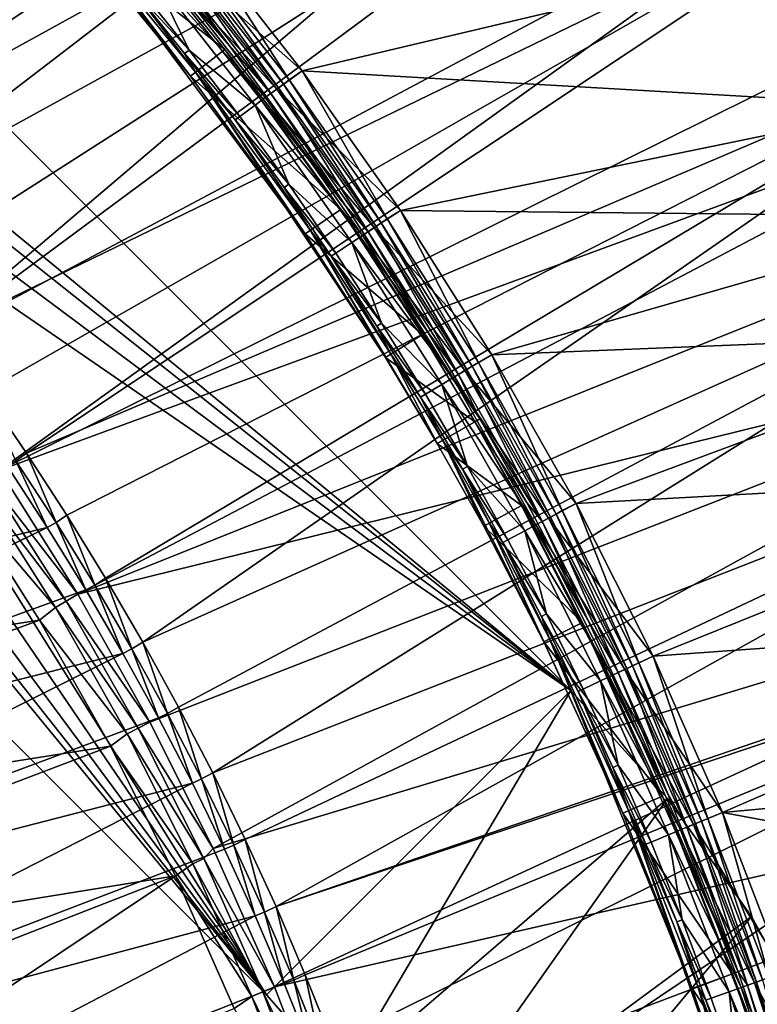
# Model space of a CAD drawing. Header units: metres. Extents: x -901 to 901, y -486 to 401.
# Tile 343 of 362: x 817 to 851, y 253 to 299. Entities that reach past the tile are written whole.
import ezdxf

# ---------------------------------------------------------------- set-up
doc = ezdxf.new("R2010")
doc.units = ezdxf.units.M

msp = doc.modelspace()

# ---------------------------------------------------------------- linework, layer by layer
at = {"layer": 'top'}
for points in [[(819.015381, 303.136017, -625), (824.75177, 296.118103, -625), (814.783203, 308.253754, -621.651367)], [(814.783203, 308.253754, -621.651367), (824.75177, 296.118103, -625), (819.236694, 303.327972, -621.651367)], [(820.532043, 304.451477, -625), (826.342102, 297.343414, -625), (819.015381, 303.136017, -625)], [(820.532043, 304.451477, -625), (820.741821, 304.633453, -621.825684), (826.562134, 297.512909, -621.825684)], [(826.342102, 297.343414, -625), (820.532043, 304.451477, -625), (831.963074, 290.069305, -621.825684)], [(831.963074, 290.069305, -621.825684), (820.532043, 304.451477, -625), (826.562134, 297.512909, -621.825684)], [(826.562134, 297.512909, -621.825684), (820.741821, 304.633453, -621.825684), (823.648621, 301.489807, -621.115417)], [(824.75177, 296.118103, -625), (830.07489, 288.78183, -625), (819.236694, 303.327972, -621.651367)], [(819.236694, 303.327972, -621.651367), (830.07489, 288.78183, -625), (824.983826, 296.296906, -621.651367)], [(819.236694, 303.327972, -621.651367), (824.983826, 296.296906, -621.651367), (822.057556, 300.183929, -620.924011)], [(826.342102, 297.343414, -625), (824.75177, 296.118103, -625), (819.015381, 303.136017, -625)], [(829.929504, 296.362274, -618), (825.044739, 302.621552, -618), (823.91449, 301.708069, -618.271973)], [(824.474792, 302.167938, -620.135986), (825.044739, 302.621552, -620), (829.334656, 295.93924, -620.135986)], [(825.044739, 302.621552, -620), (853.575134, 301.958466, -620), (829.929504, 296.362274, -620)], [(825.044739, 302.621552, -620), (829.929504, 296.362274, -620), (829.334656, 295.93924, -620.135986)], [(853.575134, 301.958496, -618), (825.044739, 302.621552, -618), (829.929504, 296.362274, -618)], [(823.990662, 301.770599, -620.525452), (824.218628, 301.957703, -620.301758), (828.831665, 295.566101, -620.525452)], [(824.218628, 301.957703, -620.301758), (824.474792, 302.167938, -620.135986), (829.068542, 295.741821, -620.301758)], [(824.218628, 301.957703, -620.301758), (829.068542, 295.741821, -620.301758), (828.831665, 295.566101, -620.525452)], [(824.474792, 302.167938, -620.135986), (829.334656, 295.93924, -620.135986), (829.068542, 295.741821, -620.301758)], [(858.122803, 294.731628, -618), (853.575134, 301.958496, -618), (829.929504, 296.362274, -618)], [(853.575134, 301.958466, -620), (858.122803, 294.731628, -620), (829.929504, 296.362274, -620)], [(828.752502, 295.507385, -618.271973), (823.91449, 301.708069, -618.271973), (823.402161, 301.287567, -618.603455)], [(823.648621, 301.489807, -621.115417), (823.990662, 301.770599, -620.525452), (828.476257, 295.30246, -621.115417)], [(828.476257, 295.30246, -621.115417), (826.562134, 297.512909, -621.825684), (823.648621, 301.489807, -621.115417)], [(829.929504, 296.362274, -618), (823.91449, 301.708069, -618.271973), (828.752502, 295.507385, -618.271973)], [(823.990662, 301.770599, -620.525452), (828.831665, 295.566101, -620.525452), (828.476257, 295.30246, -621.115417)], [(828.220215, 295.112549, -618.603455), (823.402161, 301.287567, -618.603455), (822.946289, 300.913361, -619.050903)], [(828.752502, 295.507385, -618.271973), (823.402161, 301.287567, -618.603455), (828.220215, 295.112549, -618.603455)], [(822.946289, 300.913361, -619.050903), (822.262085, 300.351807, -620.230835), (824.686157, 297.322144, -620.230835)], [(828.220215, 295.112549, -618.603455), (822.946289, 300.913361, -619.050903), (827.746521, 294.761139, -619.050903)], [(827.746521, 294.761139, -619.050903), (822.946289, 300.913361, -619.050903), (824.686157, 297.322144, -620.230835)], [(822.262085, 300.351807, -620.230835), (822.057556, 300.183929, -620.924011), (824.686157, 297.322144, -620.230835)], [(824.686157, 297.322144, -620.230835), (822.057556, 300.183929, -620.924011), (824.477539, 297.159302, -620.924011)], [(822.057556, 300.183929, -620.924011), (824.983826, 296.296906, -621.651367), (824.477539, 297.159302, -620.924011)], [(824.686157, 297.322144, -620.230835), (824.477539, 297.159302, -620.924011), (827.035645, 294.233826, -620.230835)], [(827.746521, 294.761139, -619.050903), (824.686157, 297.322144, -620.230835), (827.035645, 294.233826, -620.230835)], [(826.342102, 297.343414, -625), (831.733643, 289.912872, -625), (824.75177, 296.118103, -625)], [(831.733643, 289.912872, -625), (826.342102, 297.343414, -625), (835.752502, 284.249634, -621.825684)], [(835.752502, 284.249634, -621.825684), (826.342102, 297.343414, -625), (831.963074, 290.069305, -621.825684)], [(831.963074, 290.069305, -621.825684), (826.562134, 297.512909, -621.825684), (828.476257, 295.30246, -621.115417)], [(824.477539, 297.159302, -620.924011), (824.983826, 296.296906, -621.651367), (826.82312, 294.076172, -620.924011)], [(827.035645, 294.233826, -620.230835), (824.477539, 297.159302, -620.924011), (826.82312, 294.076172, -620.924011)], [(831.733643, 289.912872, -625), (830.07489, 288.78183, -625), (824.75177, 296.118103, -625)], [(830.07489, 288.78183, -625), (833.810486, 283.044922, -625), (824.983826, 296.296906, -621.651367)], [(824.983826, 296.296906, -621.651367), (833.810486, 283.044922, -625), (830.316956, 288.946869, -621.651367)], [(824.983826, 296.296906, -621.651367), (830.316956, 288.946869, -621.651367), (826.82312, 294.076172, -620.924011)], [(834.501282, 289.87088, -618), (829.929504, 296.362274, -618), (828.752502, 295.507385, -618.271973)], [(829.334656, 295.93924, -620.135986), (829.929504, 296.362274, -620), (833.885498, 289.479218, -620.135986)], [(829.929504, 296.362274, -620), (858.122803, 294.731628, -620), (834.501282, 289.87088, -620)], [(829.929504, 296.362274, -620), (834.501282, 289.87088, -620), (833.885498, 289.479218, -620.135986)], [(858.122803, 294.731628, -618), (829.929504, 296.362274, -618), (834.501282, 289.87088, -618)], [(833.282837, 289.076477, -618.271973), (828.752502, 295.507385, -618.271973), (828.220215, 295.112549, -618.603455)], [(828.476257, 295.30246, -621.115417), (828.831665, 295.566101, -620.525452), (832.996826, 288.885315, -621.115417)], [(834.501282, 289.87088, -618), (828.752502, 295.507385, -618.271973), (833.282837, 289.076477, -618.271973)], [(828.831665, 295.566101, -620.525452), (829.068542, 295.741821, -620.301758), (833.364807, 289.131226, -620.525452)], [(828.831665, 295.566101, -620.525452), (833.364807, 289.131226, -620.525452), (832.996826, 288.885315, -621.115417)], [(829.068542, 295.741821, -620.301758), (829.334656, 295.93924, -620.135986), (833.609985, 289.295105, -620.301758)], [(829.068542, 295.741821, -620.301758), (833.609985, 289.295105, -620.301758), (833.364807, 289.131226, -620.525452)], [(829.334656, 295.93924, -620.135986), (833.885498, 289.479218, -620.135986), (833.609985, 289.295105, -620.301758)], [(832.731812, 288.708191, -618.603455), (828.220215, 295.112549, -618.603455), (827.746521, 294.761139, -619.050903)], [(833.282837, 289.076477, -618.271973), (828.220215, 295.112549, -618.603455), (832.731812, 288.708191, -618.603455)], [(832.996826, 288.885315, -621.115417), (831.963074, 290.069305, -621.825684), (828.476257, 295.30246, -621.115417)], [(827.746521, 294.761139, -619.050903), (827.035645, 294.233826, -620.230835), (829.309204, 291.088715, -620.230835)], [(832.731812, 288.708191, -618.603455), (827.746521, 294.761139, -619.050903), (832.241455, 288.380463, -619.050903)], [(832.241455, 288.380463, -619.050903), (827.746521, 294.761139, -619.050903), (829.309204, 291.088715, -620.230835)], [(858.122803, 294.731628, -620), (861.082275, 289.588989, -620), (834.501282, 289.87088, -620)], [(861.082275, 289.588989, -618), (858.122803, 294.731628, -618), (834.501282, 289.87088, -618)], [(829.309204, 291.088715, -620.230835), (827.035645, 294.233826, -620.230835), (826.82312, 294.076172, -620.924011)], [(826.82312, 294.076172, -620.924011), (830.316956, 288.946869, -621.651367), (829.092896, 290.93631, -620.924011)], [(826.82312, 294.076172, -620.924011), (829.092896, 290.93631, -620.924011), (829.309204, 291.088715, -620.230835)], [(829.092896, 290.93631, -620.924011), (831.505554, 287.888641, -620.230835), (829.309204, 291.088715, -620.230835)], [(830.316956, 288.946869, -621.651367), (831.285522, 287.741608, -620.924011), (829.092896, 290.93631, -620.924011)], [(829.092896, 290.93631, -620.924011), (831.285522, 287.741608, -620.924011), (831.505554, 287.888641, -620.230835)], [(829.309204, 291.088715, -620.230835), (831.505554, 287.888641, -620.230835), (832.241455, 288.380463, -619.050903)], [(835.752502, 284.249634, -621.825684), (831.963074, 290.069305, -621.825684), (832.996826, 288.885315, -621.115417)], [(831.733643, 289.912872, -625), (835.516479, 284.103241, -625), (830.07489, 288.78183, -625)], [(835.516479, 284.103241, -625), (831.733643, 289.912872, -625), (838.187866, 280.192566, -621.825684)], [(838.187866, 280.192566, -621.825684), (831.733643, 289.912872, -625), (835.752502, 284.249634, -621.825684)], [(838.749023, 283.162964, -618), (834.501282, 289.87088, -618), (833.282837, 289.076477, -618.271973)], [(833.885498, 289.479218, -620.135986), (834.501282, 289.87088, -620), (838.116333, 282.802948, -620.135986)], [(834.501282, 289.87088, -620), (861.082275, 289.588989, -620), (838.749023, 283.162964, -620)], [(834.501282, 289.87088, -620), (838.749023, 283.162964, -620), (838.116333, 282.802948, -620.135986)], [(861.082275, 289.588989, -618), (834.501282, 289.87088, -618), (838.749023, 283.162964, -618)], [(861.082275, 289.588989, -620), (863.959656, 284.185486, -620), (838.749023, 283.162964, -620)], [(863.959656, 284.185486, -618), (861.082275, 289.588989, -618), (838.749023, 283.162964, -618)], [(832.996826, 288.885315, -621.115417), (833.364807, 289.131226, -620.525452), (837.199646, 282.253357, -621.115417)], [(833.364807, 289.131226, -620.525452), (833.609985, 289.295105, -620.301758), (837.579224, 282.480927, -620.525452)], [(833.364807, 289.131226, -620.525452), (837.579224, 282.480927, -620.525452), (837.199646, 282.253357, -621.115417)], [(833.609985, 289.295105, -620.301758), (833.885498, 289.479218, -620.135986), (837.832153, 282.632568, -620.301758)], [(833.609985, 289.295105, -620.301758), (837.832153, 282.632568, -620.301758), (837.579224, 282.480927, -620.525452)], [(833.885498, 289.479218, -620.135986), (838.116333, 282.802948, -620.135986), (837.832153, 282.632568, -620.301758)], [(835.516479, 284.103241, -625), (833.810486, 283.044922, -625), (830.07489, 288.78183, -625)], [(833.810486, 283.044922, -625), (836.211243, 279.045502, -625), (830.316956, 288.946869, -621.651367)], [(830.316956, 288.946869, -621.651367), (836.211243, 279.045502, -625), (834.059387, 283.199371, -621.651367)], [(830.316956, 288.946869, -621.651367), (834.059387, 283.199371, -621.651367), (831.285522, 287.741608, -620.924011)], [(836.926208, 282.089447, -618.603455), (832.731812, 288.708191, -618.603455), (832.241455, 288.380463, -619.050903)], [(837.494629, 282.430237, -618.271973), (833.282837, 289.076477, -618.271973), (832.731812, 288.708191, -618.603455)], [(837.494629, 282.430237, -618.271973), (832.731812, 288.708191, -618.603455), (836.926208, 282.089447, -618.603455)], [(837.199646, 282.253357, -621.115417), (835.752502, 284.249634, -621.825684), (832.996826, 288.885315, -621.115417)], [(838.749023, 283.162964, -618), (833.282837, 289.076477, -618.271973), (837.494629, 282.430237, -618.271973)], [(831.505554, 287.888641, -620.230835), (833.623352, 284.635468, -620.230835), (832.241455, 288.380463, -619.050903)], [(833.623352, 284.635468, -620.230835), (836.420349, 281.786163, -619.050903), (832.241455, 288.380463, -619.050903)], [(832.241455, 288.380463, -619.050903), (836.420349, 281.786163, -619.050903), (836.926208, 282.089447, -618.603455)], [(831.285522, 287.741608, -620.924011), (833.623352, 284.635468, -620.230835), (831.505554, 287.888641, -620.230835)], [(834.059387, 283.199371, -621.651367), (833.39978, 284.493896, -620.924011), (831.285522, 287.741608, -620.924011)], [(831.285522, 287.741608, -620.924011), (833.39978, 284.493896, -620.924011), (833.623352, 284.635468, -620.230835)], [(833.39978, 284.493896, -620.924011), (835.661194, 281.331055, -620.230835), (833.623352, 284.635468, -620.230835)], [(833.623352, 284.635468, -620.230835), (835.661194, 281.331055, -620.230835), (836.420349, 281.786163, -619.050903)], [(833.39978, 284.493896, -620.924011), (834.059387, 283.199371, -621.651367), (835.434265, 281.194977, -620.924011)], [(833.39978, 284.493896, -620.924011), (835.434265, 281.194977, -620.924011), (835.661194, 281.331055, -620.230835)], [(835.516479, 284.103241, -625), (837.947693, 280.053162, -625), (833.810486, 283.044922, -625)], [(837.947693, 280.053162, -625), (835.516479, 284.103241, -625), (838.187866, 280.192566, -621.825684)], [(838.187866, 280.192566, -621.825684), (835.752502, 284.249634, -621.825684), (837.199646, 282.253357, -621.115417)], [(838.749023, 283.162964, -620), (863.959656, 284.185486, -620), (842.662476, 276.2547, -620)], [(863.959656, 284.185486, -618), (838.749023, 283.162964, -618), (842.662476, 276.2547, -618)], [(863.959656, 284.185486, -620), (867.162903, 277.598694, -620), (842.662476, 276.2547, -620)], [(867.162903, 277.598694, -618), (863.959656, 284.185486, -618), (842.662476, 276.2547, -618)], [(836.211243, 279.045502, -625), (836.464661, 279.192566, -621.651367), (834.059387, 283.199371, -621.651367)], [(834.059387, 283.199371, -621.651367), (836.464661, 279.192566, -621.651367), (835.434265, 281.194977, -620.924011)], [(842.662476, 276.2547, -618), (838.749023, 283.162964, -618), (837.494629, 282.430237, -618.271973)], [(838.116333, 282.802948, -620.135986), (838.749023, 283.162964, -620), (842.016357, 275.925415, -620.135986)], [(838.749023, 283.162964, -620), (842.662476, 276.2547, -620), (842.016357, 275.925415, -620.135986)], [(837.947693, 280.053162, -625), (836.211243, 279.045502, -625), (833.810486, 283.044922, -625)], [(837.832153, 282.632568, -620.301758), (838.116333, 282.802948, -620.135986), (841.724121, 275.769196, -620.301758)], [(838.116333, 282.802948, -620.135986), (842.016357, 275.925415, -620.135986), (841.724121, 275.769196, -620.301758)], [(841.377075, 275.583679, -618.271973), (837.494629, 282.430237, -618.271973), (836.926208, 282.089447, -618.603455)], [(837.199646, 282.253357, -621.115417), (837.579224, 282.480927, -620.525452), (841.07373, 275.421478, -621.115417)], [(841.07373, 275.421478, -621.115417), (838.187866, 280.192566, -621.825684), (837.199646, 282.253357, -621.115417)], [(842.662476, 276.2547, -618), (837.494629, 282.430237, -618.271973), (841.377075, 275.583679, -618.271973)], [(837.579224, 282.480927, -620.525452), (837.832153, 282.632568, -620.301758), (841.463989, 275.630157, -620.525452)], [(837.579224, 282.480927, -620.525452), (841.463989, 275.630157, -620.525452), (841.07373, 275.421478, -621.115417)], [(837.832153, 282.632568, -620.301758), (841.724121, 275.769196, -620.301758), (841.463989, 275.630157, -620.525452)], [(835.661194, 281.331055, -620.230835), (837.617798, 277.977203, -620.230835), (836.420349, 281.786163, -619.050903)], [(836.420349, 281.786163, -619.050903), (840.792603, 275.271179, -618.603455), (836.926208, 282.089447, -618.603455)], [(836.420349, 281.786163, -619.050903), (837.617798, 277.977203, -620.230835), (840.272461, 274.993103, -619.050903)], [(840.792603, 275.271179, -618.603455), (836.420349, 281.786163, -619.050903), (840.272461, 274.993103, -619.050903)], [(836.926208, 282.089447, -618.603455), (840.792603, 275.271179, -618.603455), (841.377075, 275.583679, -618.271973)], [(835.434265, 281.194977, -620.924011), (837.617798, 277.977203, -620.230835), (835.661194, 281.331055, -620.230835)], [(835.434265, 281.194977, -620.924011), (836.464661, 279.192566, -621.651367), (837.387573, 277.846741, -620.924011)], [(835.434265, 281.194977, -620.924011), (837.387573, 277.846741, -620.924011), (837.617798, 277.977203, -620.230835)], [(837.947693, 280.053162, -625), (840.128296, 276.171753, -625), (836.211243, 279.045502, -625)], [(837.947693, 280.053162, -625), (838.187866, 280.192566, -621.825684), (840.372253, 276.304413, -621.825684)], [(840.128296, 276.171753, -625), (837.947693, 280.053162, -625), (843.20343, 270.848541, -621.825684)], [(843.20343, 270.848541, -621.825684), (837.947693, 280.053162, -625), (840.372253, 276.304413, -621.825684)], [(841.07373, 275.421478, -621.115417), (840.372253, 276.304413, -621.825684), (838.187866, 280.192566, -621.825684)], [(836.211243, 279.045502, -625), (838.364563, 275.212646, -625), (836.464661, 279.192566, -621.651367)], [(840.128296, 276.171753, -625), (838.364563, 275.212646, -625), (836.211243, 279.045502, -625)], [(838.364563, 275.212646, -625), (841.155457, 269.83429, -625), (836.464661, 279.192566, -621.651367)], [(836.464661, 279.192566, -621.651367), (841.155457, 269.83429, -625), (838.621948, 275.3526, -621.651367)], [(836.464661, 279.192566, -621.651367), (838.621948, 275.3526, -621.651367), (837.387573, 277.846741, -620.924011)], [(837.387573, 277.846741, -620.924011), (839.491882, 274.575775, -620.230835), (837.617798, 277.977203, -620.230835)], [(837.387573, 277.846741, -620.924011), (838.621948, 275.3526, -621.651367), (839.258484, 274.451019, -620.924011)], [(839.258484, 274.451019, -620.924011), (839.491882, 274.575775, -620.230835), (837.387573, 277.846741, -620.924011)], [(837.617798, 277.977203, -620.230835), (839.491882, 274.575775, -620.230835), (840.272461, 274.993103, -619.050903)], [(842.662476, 276.2547, -620), (867.162903, 277.598694, -620), (846.2323, 269.16272, -620)], [(867.162903, 277.598694, -618), (842.662476, 276.2547, -618), (846.2323, 269.16272, -618)], [(867.162903, 277.598694, -620), (870.100403, 270.889221, -620), (846.2323, 269.16272, -620)], [(870.100403, 270.889221, -618), (867.162903, 277.598694, -618), (846.2323, 269.16272, -618)], [(843.20343, 270.848541, -621.825684), (840.372253, 276.304413, -621.825684), (841.07373, 275.421478, -621.115417)], [(840.128296, 276.171753, -625), (842.95459, 270.725311, -625), (838.364563, 275.212646, -625)], [(842.95459, 270.725311, -625), (840.128296, 276.171753, -625), (846.922791, 262.772797, -621.825684)], [(846.922791, 262.772797, -621.825684), (840.128296, 276.171753, -625), (843.20343, 270.848541, -621.825684)], [(846.2323, 269.16272, -618), (842.662476, 276.2547, -618), (841.377075, 275.583679, -618.271973)], [(841.724121, 275.769196, -620.301758), (842.016357, 275.925415, -620.135986), (845.274963, 268.719971, -620.301758)], [(842.016357, 275.925415, -620.135986), (842.662476, 276.2547, -620), (845.574524, 268.861694, -620.135986)], [(842.016357, 275.925415, -620.135986), (845.574524, 268.861694, -620.135986), (845.274963, 268.719971, -620.301758)], [(842.662476, 276.2547, -620), (846.2323, 269.16272, -620), (845.574524, 268.861694, -620.135986)], [(840.792603, 275.271179, -618.603455), (844.919312, 268.551727, -618.271973), (841.377075, 275.583679, -618.271973)], [(841.07373, 275.421478, -621.115417), (841.463989, 275.630157, -620.525452), (844.608337, 268.404633, -621.115417)], [(844.608337, 268.404633, -621.115417), (843.20343, 270.848541, -621.825684), (841.07373, 275.421478, -621.115417)], [(841.377075, 275.583679, -618.271973), (844.919312, 268.551727, -618.271973), (846.2323, 269.16272, -618)], [(841.463989, 275.630157, -620.525452), (841.724121, 275.769196, -620.301758), (845.008362, 268.593872, -620.525452)], [(841.463989, 275.630157, -620.525452), (845.008362, 268.593872, -620.525452), (844.608337, 268.404633, -621.115417)], [(841.724121, 275.769196, -620.301758), (845.274963, 268.719971, -620.301758), (845.008362, 268.593872, -620.525452)], [(842.95459, 270.725311, -625), (841.155457, 269.83429, -625), (838.364563, 275.212646, -625)], [(841.155457, 269.83429, -625), (844.821167, 261.875031, -625), (838.621948, 275.3526, -621.651367)], [(838.621948, 275.3526, -621.651367), (844.821167, 261.875031, -625), (841.41803, 269.964325, -621.651367)], [(838.621948, 275.3526, -621.651367), (841.41803, 269.964325, -621.651367), (839.258484, 274.451019, -620.924011)], [(840.272461, 274.993103, -619.050903), (839.491882, 274.575775, -620.230835), (841.281982, 271.128632, -620.230835)], [(844.320129, 268.268311, -618.603455), (840.792603, 275.271179, -618.603455), (840.272461, 274.993103, -619.050903)], [(844.320129, 268.268311, -618.603455), (840.272461, 274.993103, -619.050903), (843.786987, 268.016083, -619.050903)], [(843.786987, 268.016083, -619.050903), (840.272461, 274.993103, -619.050903), (841.281982, 271.128632, -620.230835)], [(844.919312, 268.551727, -618.271973), (840.792603, 275.271179, -618.603455), (844.320129, 268.268311, -618.603455)], [(839.491882, 274.575775, -620.230835), (839.258484, 274.451019, -620.924011), (841.281982, 271.128632, -620.230835)], [(841.281982, 271.128632, -620.230835), (839.258484, 274.451019, -620.924011), (841.045593, 271.009644, -620.924011)], [(839.258484, 274.451019, -620.924011), (841.41803, 269.964325, -621.651367), (841.045593, 271.009644, -620.924011)], [(841.281982, 271.128632, -620.230835), (841.045593, 271.009644, -620.924011), (842.986816, 267.637604, -620.230835)], [(841.045593, 271.009644, -620.924011), (841.41803, 269.964325, -621.651367), (842.74762, 267.524445, -620.924011)], [(842.986816, 267.637604, -620.230835), (841.045593, 271.009644, -620.924011), (842.74762, 267.524445, -620.924011)], [(843.786987, 268.016083, -619.050903), (841.281982, 271.128632, -620.230835), (842.986816, 267.637604, -620.230835)], [(846.922791, 262.772797, -621.825684), (843.20343, 270.848541, -621.825684), (844.608337, 268.404633, -621.115417)], [(846.2323, 269.16272, -620), (870.100403, 270.889221, -620), (849.449768, 261.904144, -620)], [(870.100403, 270.889221, -618), (846.2323, 269.16272, -618), (849.449768, 261.904144, -618)], [(870.100403, 270.889221, -620), (872.769165, 264.063385, -620), (849.449768, 261.904144, -620)], [(872.769165, 264.063385, -618), (870.100403, 270.889221, -618), (849.449768, 261.904144, -618)], [(842.95459, 270.725311, -625), (846.667419, 262.663727, -625), (841.155457, 269.83429, -625)], [(846.667419, 262.663727, -625), (842.95459, 270.725311, -625), (850.187195, 254.502686, -621.825684)], [(850.187195, 254.502686, -621.825684), (842.95459, 270.725311, -625), (846.922791, 262.772797, -621.825684)], [(844.821167, 261.875031, -625), (848.038513, 253.724182, -625), (841.41803, 269.964325, -621.651367)], [(841.41803, 269.964325, -621.651367), (848.038513, 253.724182, -625), (845.090637, 261.990112, -621.651367)], [(841.41803, 269.964325, -621.651367), (845.090637, 261.990112, -621.651367), (842.74762, 267.524445, -620.924011)], [(846.667419, 262.663727, -625), (844.821167, 261.875031, -625), (841.155457, 269.83429, -625)], [(844.919312, 268.551727, -618.271973), (849.449768, 261.904144, -618), (846.2323, 269.16272, -618)], [(845.574524, 268.861694, -620.135986), (846.2323, 269.16272, -620), (848.78009, 261.62674, -620.135986)], [(848.78009, 261.62674, -620.135986), (846.2323, 269.16272, -620), (849.449768, 261.904144, -620)], [(848.110413, 261.349335, -618.271973), (844.919312, 268.551727, -618.271973), (844.320129, 268.268311, -618.603455)], [(844.608337, 268.404633, -621.115417), (845.008362, 268.593872, -620.525452), (847.792603, 261.217682, -621.115417)], [(849.449768, 261.904144, -618), (844.919312, 268.551727, -618.271973), (848.110413, 261.349335, -618.271973)], [(845.008362, 268.593872, -620.525452), (845.274963, 268.719971, -620.301758), (848.201477, 261.387054, -620.525452)], [(845.008362, 268.593872, -620.525452), (848.201477, 261.387054, -620.525452), (847.792603, 261.217682, -621.115417)], [(845.274963, 268.719971, -620.301758), (845.574524, 268.861694, -620.135986), (848.473938, 261.499908, -620.301758)], [(845.274963, 268.719971, -620.301758), (848.473938, 261.499908, -620.301758), (848.201477, 261.387054, -620.525452)], [(845.574524, 268.861694, -620.135986), (848.78009, 261.62674, -620.135986), (848.473938, 261.499908, -620.301758)], [(847.498047, 261.095703, -618.603455), (844.320129, 268.268311, -618.603455), (843.786987, 268.016083, -619.050903)], [(848.110413, 261.349335, -618.271973), (844.320129, 268.268311, -618.603455), (847.498047, 261.095703, -618.603455)], [(847.792603, 261.217682, -621.115417), (846.922791, 262.772797, -621.825684), (844.608337, 268.404633, -621.115417)], [(844.605103, 264.104523, -620.230835), (842.986816, 267.637604, -620.230835), (842.74762, 267.524445, -620.924011)], [(843.786987, 268.016083, -619.050903), (842.986816, 267.637604, -620.230835), (844.605103, 264.104523, -620.230835)], [(847.498047, 261.095703, -618.603455), (843.786987, 268.016083, -619.050903), (846.953125, 260.869995, -619.050903)], [(846.953125, 260.869995, -619.050903), (843.786987, 268.016083, -619.050903), (844.605103, 264.104523, -620.230835)], [(842.74762, 267.524445, -620.924011), (845.090637, 261.990112, -621.651367), (844.363159, 263.997284, -620.924011)], [(842.74762, 267.524445, -620.924011), (844.363159, 263.997284, -620.924011), (844.605103, 264.104523, -620.230835)], [(844.363159, 263.997284, -620.924011), (846.135376, 260.53125, -620.230835), (844.605103, 264.104523, -620.230835)], [(845.090637, 261.990112, -621.651367), (845.89093, 260.429993, -620.924011), (844.363159, 263.997284, -620.924011)], [(844.363159, 263.997284, -620.924011), (845.89093, 260.429993, -620.924011), (846.135376, 260.53125, -620.230835)], [(844.605103, 264.104523, -620.230835), (846.135376, 260.53125, -620.230835), (846.953125, 260.869995, -619.050903)], [(849.449768, 261.904144, -620), (872.769165, 264.063385, -620), (875.163025, 257.136322, -620)], [(872.769165, 264.063385, -618), (849.449768, 261.904144, -618), (875.163025, 257.136322, -618)], [(846.667419, 262.663727, -625), (849.926086, 254.408081, -625), (844.821167, 261.875031, -625)], [(849.926086, 254.408081, -625), (846.667419, 262.663727, -625), (852.589539, 247.362183, -621.825684)], [(852.589539, 247.362183, -621.825684), (846.667419, 262.663727, -625), (850.187195, 254.502686, -621.825684)], [(850.187195, 254.502686, -621.825684), (846.922791, 262.772797, -621.825684), (847.792603, 261.217682, -621.115417)], [(849.926086, 254.408081, -625), (848.038513, 253.724182, -625), (844.821167, 261.875031, -625)], [(848.038513, 253.724182, -625), (850.406738, 246.685226, -625), (845.090637, 261.990112, -621.651367)], [(845.090637, 261.990112, -621.651367), (850.406738, 246.685226, -625), (848.313965, 253.823975, -621.651367)], [(845.89093, 260.429993, -620.924011), (845.090637, 261.990112, -621.651367), (847.329651, 256.824554, -620.924011)], [(845.090637, 261.990112, -621.651367), (848.313965, 253.823975, -621.651367), (847.329651, 256.824554, -620.924011)], [(852.307251, 254.496414, -618), (849.449768, 261.904144, -618), (848.110413, 261.349335, -618.271973)], [(851.623291, 254.236816, -620.135986), (848.78009, 261.62674, -620.135986), (849.449768, 261.904144, -620)], [(849.449768, 261.904144, -620), (875.163025, 257.136322, -620), (852.307251, 254.496414, -620)], [(851.623291, 254.236816, -620.135986), (849.449768, 261.904144, -620), (852.307251, 254.496414, -620)], [(849.449768, 261.904144, -618), (852.307251, 254.496414, -618), (875.163025, 257.136322, -618)], [(850.940796, 253.992676, -618.271973), (848.110413, 261.349335, -618.271973), (847.498047, 261.095703, -618.603455)], [(847.792603, 261.217682, -621.115417), (848.201477, 261.387054, -620.525452), (850.616882, 253.876816, -621.115417)], [(850.616882, 253.876816, -621.115417), (850.187195, 254.502686, -621.825684), (847.792603, 261.217682, -621.115417)], [(852.307251, 254.496414, -618), (848.110413, 261.349335, -618.271973), (850.940796, 253.992676, -618.271973)], [(848.201477, 261.387054, -620.525452), (848.473938, 261.499908, -620.301758), (851.033569, 254.025879, -620.525452)], [(848.201477, 261.387054, -620.525452), (851.033569, 254.025879, -620.525452), (850.616882, 253.876816, -621.115417)], [(848.473938, 261.499908, -620.301758), (848.78009, 261.62674, -620.135986), (851.311279, 254.125198, -620.301758)], [(848.473938, 261.499908, -620.301758), (851.311279, 254.125198, -620.301758), (851.033569, 254.025879, -620.525452)], [(851.311279, 254.125198, -620.301758), (848.78009, 261.62674, -620.135986), (851.623291, 254.236816, -620.135986)], [(846.135376, 260.53125, -620.230835), (847.576538, 256.9198, -620.230835), (846.953125, 260.869995, -619.050903)], [(850.316772, 253.769455, -618.603455), (847.498047, 261.095703, -618.603455), (846.953125, 260.869995, -619.050903)], [(847.576538, 256.9198, -620.230835), (849.761414, 253.570801, -619.050903), (846.953125, 260.869995, -619.050903)], [(846.953125, 260.869995, -619.050903), (849.761414, 253.570801, -619.050903), (850.316772, 253.769455, -618.603455)], [(850.940796, 253.992676, -618.271973), (847.498047, 261.095703, -618.603455), (850.316772, 253.769455, -618.603455)], [(845.89093, 260.429993, -620.924011), (847.576538, 256.9198, -620.230835), (846.135376, 260.53125, -620.230835)], [(845.89093, 260.429993, -620.924011), (847.329651, 256.824554, -620.924011), (847.576538, 256.9198, -620.230835)], [(847.329651, 256.824554, -620.924011), (848.92804, 253.272705, -620.230835), (847.576538, 256.9198, -620.230835)], [(847.329651, 256.824554, -620.924011), (848.313965, 253.823975, -621.651367), (848.678894, 253.183578, -620.924011)], [(848.92804, 253.272705, -620.230835), (847.329651, 256.824554, -620.924011), (848.678894, 253.183578, -620.924011)], [(847.576538, 256.9198, -620.230835), (848.92804, 253.272705, -620.230835), (849.761414, 253.570801, -619.050903)], [(849.926086, 254.408081, -625), (852.32428, 247.279922, -625), (848.038513, 253.724182, -625)], [(852.32428, 247.279922, -625), (849.926086, 254.408081, -625), (853.9505, 242.731461, -621.825684)], [(853.9505, 242.731461, -621.825684), (849.926086, 254.408081, -625), (852.589539, 247.362183, -621.825684)], [(852.589539, 247.362183, -621.825684), (850.187195, 254.502686, -621.825684), (850.616882, 253.876816, -621.115417)], [(854.797791, 246.957397, -618), (852.307251, 254.496414, -618), (850.940796, 253.992676, -618.271973)], [(853.405579, 246.502655, -618.271973), (850.940796, 253.992676, -618.271973), (850.316772, 253.769455, -618.603455)], [(850.616882, 253.876816, -621.115417), (851.033569, 254.025879, -620.525452), (853.076416, 246.402878, -621.115417)], [(853.076416, 246.402878, -621.115417), (852.589539, 247.362183, -621.825684), (850.616882, 253.876816, -621.115417)], [(854.797791, 246.957397, -618), (850.940796, 253.992676, -618.271973), (853.405579, 246.502655, -618.271973)], [(851.033569, 254.025879, -620.525452), (851.311279, 254.125198, -620.301758), (853.499939, 246.53125, -620.525452)], [(851.033569, 254.025879, -620.525452), (853.499939, 246.53125, -620.525452), (853.076416, 246.402878, -621.115417)], [(852.32428, 247.279922, -625), (850.406738, 246.685226, -625), (848.038513, 253.724182, -625)], [(850.406738, 246.685226, -625), (851.748413, 242.120346, -625), (848.313965, 253.823975, -621.651367)], [(848.313965, 253.823975, -621.651367), (851.748413, 242.120346, -625), (850.686584, 246.772018, -621.651367)], [(848.313965, 253.823975, -621.651367), (849.938049, 249.50975, -620.924011), (848.678894, 253.183578, -620.924011)], [(848.313965, 253.823975, -621.651367), (850.686584, 246.772018, -621.651367), (849.938049, 249.50975, -620.924011)], [(849.761414, 253.570801, -619.050903), (848.92804, 253.272705, -620.230835), (850.189331, 249.592712, -620.230835)], [(849.761414, 253.570801, -619.050903), (852.771362, 246.31041, -618.603455), (850.316772, 253.769455, -618.603455)], [(852.771362, 246.31041, -618.603455), (849.761414, 253.570801, -619.050903), (852.20697, 246.139313, -619.050903)], [(852.20697, 246.139313, -619.050903), (849.761414, 253.570801, -619.050903), (850.189331, 249.592712, -620.230835)], [(850.316772, 253.769455, -618.603455), (852.771362, 246.31041, -618.603455), (853.405579, 246.502655, -618.271973)], [(850.189331, 249.592712, -620.230835), (848.92804, 253.272705, -620.230835), (848.678894, 253.183578, -620.924011)], [(848.678894, 253.183578, -620.924011), (849.938049, 249.50975, -620.924011), (850.189331, 249.592712, -620.230835)]]:
    msp.add_3dface(points, dxfattribs=at)
at = {"layer": 'top0'}
for points in [[(843.902405, 326.218597, -3.399924), (802.122864, 297.397705, -32.436741), (799.723877, 299.863464, -32.432468)], [(804.460876, 294.874146, -32.440762), (802.122864, 297.397705, -32.436741), (843.902405, 326.218597, -3.399924)], [(848.878296, 320.303436, -3.399924), (804.460876, 294.874146, -32.440762), (843.902405, 326.218597, -3.399924)], [(798.662537, 298.844513, -29.834656), (805.601135, 291.356323, -29.846647), (843.461121, 324.436737, -0.803848)], [(805.601135, 291.356323, -29.846647), (850.350159, 316.009277, -0.803848), (843.461121, 324.436737, -0.803848)], [(848.878296, 320.303436, -3.399924), (806.736572, 292.294189, -32.444527), (804.460876, 294.874146, -32.440762)], [(808.948486, 289.659393, -32.44804), (806.736572, 292.294189, -32.444527), (848.878296, 320.303436, -3.399924)], [(853.609985, 314.191132, -3.399924), (808.948486, 289.659393, -32.44804), (848.878296, 320.303436, -3.399924)], [(805.601135, 291.356323, -29.846647), (811.974487, 283.371185, -29.856339), (850.350159, 316.009277, -0.803848)], [(811.974487, 283.371185, -29.856339), (856.742371, 307.198944, -0.803848), (850.350159, 316.009277, -0.803848)], [(853.609985, 314.191132, -3.399924), (811.095398, 286.971313, -32.451302), (808.948486, 289.659393, -32.44804)], [(813.175964, 284.231598, -32.454315), (811.095398, 286.971313, -32.451302), (853.609985, 314.191132, -3.399924)], [(859.015991, 306.518616, -3.399924), (813.175964, 284.231598, -32.454315), (853.609985, 314.191132, -3.399924)], [(811.974487, 283.371185, -29.856339), (815.884094, 277.801331, -29.861549), (856.742371, 307.198944, -0.803848)], [(815.884094, 277.801331, -29.861549), (861.217468, 300.325409, -0.803848), (856.742371, 307.198944, -0.803848)], [(815.189026, 281.441895, -32.457077), (813.175964, 284.231598, -32.454315), (859.015991, 306.518616, -3.399924)], [(817.13324, 278.603821, -32.459595), (815.189026, 281.441895, -32.457077), (859.015991, 306.518616, -3.399924)], [(817.13324, 278.603821, -32.459595), (859.015991, 306.518616, -3.399924), (864.016663, 298.623444, -3.399924)], [(861.217468, 300.325409, -0.803848), (815.884094, 277.801331, -29.861549), (864.093689, 295.533813, -0.803848)], [(819.007507, 275.719055, -32.461868), (817.13324, 278.603821, -32.459595), (864.016663, 298.623444, -3.399924)], [(864.016663, 298.623444, -3.399924), (820.81073, 272.789337, -32.463894), (819.007507, 275.719055, -32.461868)], [(822.541809, 269.816437, -32.465672), (820.81073, 272.789337, -32.463894), (864.016663, 298.623444, -3.399924)], [(868.623962, 290.492249, -3.399924), (822.541809, 269.816437, -32.465672), (864.016663, 298.623444, -3.399924)], [(815.884094, 277.801331, -29.861549), (819.514832, 272.042908, -29.865801), (864.093689, 295.533813, -0.803848)], [(864.093689, 295.533813, -0.803848), (819.514832, 272.042908, -29.865801), (866.673462, 290.941956, -0.803848)], [(819.514832, 272.042908, -29.865801), (870.017395, 284.498688, -0.803848), (866.673462, 290.941956, -0.803848)], [(868.623962, 290.492249, -3.399924), (824.199768, 266.802155, -32.467205), (822.541809, 269.816437, -32.465672)], [(825.783569, 263.74826, -32.468487), (824.199768, 266.802155, -32.467205), (868.623962, 290.492249, -3.399924)], [(872.828491, 282.140686, -3.399924), (825.783569, 263.74826, -32.468487), (868.623962, 290.492249, -3.399924)], [(819.514832, 272.042908, -29.865801), (822.860046, 266.103302, -29.869116), (870.017395, 284.498688, -0.803848)], [(822.860046, 266.103302, -29.869116), (825.802856, 260.232513, -29.871416), (870.017395, 284.498688, -0.803848)], [(870.017395, 284.498688, -0.803848), (825.802856, 260.232513, -29.871416), (874.420105, 274.93988, -0.803848)], [(827.292175, 260.656525, -32.469524), (825.783569, 263.74826, -32.468487), (872.828491, 282.140686, -3.399924)], [(828.724792, 257.528839, -32.47031), (827.292175, 260.656525, -32.469524), (872.828491, 282.140686, -3.399924)], [(828.724792, 257.528839, -32.47031), (872.828491, 282.140686, -3.399924), (876.485291, 273.91217, -3.399924)], [(815.189026, 281.441895, -32.457077), (817.13324, 278.603821, -32.459595), (816.639038, 278.244476, -32.92234)], [(816.639038, 278.244476, -32.92234), (817.13324, 278.603821, -32.459595), (818.506836, 275.375275, -32.921627)], [(817.13324, 278.603821, -32.459595), (819.007507, 275.719055, -32.461868), (818.506836, 275.375275, -32.921627)], [(818.101379, 275.146729, -33.518887), (816.237732, 278.007172, -33.523922), (816.639038, 278.244476, -32.92234)], [(818.506836, 275.375275, -32.921627), (818.101379, 275.146729, -33.518887), (816.639038, 278.244476, -32.92234)], [(816.237732, 278.007172, -33.523922), (818.101379, 275.146729, -33.518887), (786.059753, 267.340271, -86.415588)], [(819.514832, 272.042908, -29.865801), (815.884094, 277.801331, -29.861549), (815.345825, 277.43924, -30.286488)], [(818.973938, 271.717194, -30.285915), (815.345825, 277.43924, -30.286488), (814.864502, 277.118073, -30.789059)], [(818.973938, 271.717194, -30.285915), (819.514832, 272.042908, -29.865801), (815.345825, 277.43924, -30.286488)], [(814.864502, 277.118073, -30.789059), (814.151367, 276.510223, -31.994404), (818.481995, 271.422455, -30.782051)], [(818.481995, 271.422455, -30.782051), (818.973938, 271.717194, -30.285915), (814.864502, 277.118073, -30.789059)], [(817.738281, 270.841949, -31.971643), (814.151367, 276.510223, -31.994404), (784.050842, 265.68338, -84.856918)], [(814.151367, 276.510223, -31.994404), (817.738281, 270.841949, -31.971643), (818.481995, 271.422455, -30.782051)], [(819.894226, 272.241241, -33.514404), (818.101379, 275.146729, -33.518887), (818.506836, 275.375275, -32.921627)], [(818.506836, 275.375275, -32.921627), (819.007507, 275.719055, -32.461868), (820.30426, 272.460907, -32.92099)], [(820.30426, 272.460907, -32.92099), (819.894226, 272.241241, -33.514404), (818.506836, 275.375275, -32.921627)], [(819.007507, 275.719055, -32.461868), (820.81073, 272.789337, -32.463894), (820.30426, 272.460907, -32.92099)], [(818.101379, 275.146729, -33.518887), (789.845154, 261.329712, -86.381531), (786.059753, 267.340271, -86.415588)], [(818.101379, 275.146729, -33.518887), (819.894226, 272.241241, -33.514404), (789.845154, 261.329712, -86.381531)], [(825.802856, 260.232513, -29.871416), (828.644226, 253.807495, -29.872879), (874.420105, 274.93988, -0.803848)], [(874.420105, 274.93988, -0.803848), (828.644226, 253.807495, -29.872879), (878.28363, 265.150696, -0.803848)], [(876.619751, 273.58847, -3.399924), (828.724792, 257.528839, -32.47031), (876.485291, 273.91217, -3.399924)], [(830.080566, 254.367065, -32.470848), (828.724792, 257.528839, -32.47031), (876.619751, 273.58847, -3.399924)], [(831.358643, 251.173111, -32.471138), (830.080566, 254.367065, -32.470848), (876.619751, 273.58847, -3.399924)], [(831.358643, 251.173111, -32.471138), (876.619751, 273.58847, -3.399924), (833.678528, 244.696198, -32.470963)], [(833.678528, 244.696198, -32.470963), (876.619751, 273.58847, -3.399924), (880.22467, 264.190063, -3.399924)], [(820.30426, 272.460907, -32.92099), (820.81073, 272.789337, -32.463894), (822.03009, 269.50296, -32.920437)], [(820.81073, 272.789337, -32.463894), (822.541809, 269.816437, -32.465672), (822.03009, 269.50296, -32.920437)], [(819.894226, 272.241241, -33.514404), (821.615234, 269.292542, -33.510471), (789.845154, 261.329712, -86.381531)], [(821.615234, 269.292542, -33.510471), (819.894226, 272.241241, -33.514404), (820.30426, 272.460907, -32.92099)], [(822.03009, 269.50296, -32.920437), (821.615234, 269.292542, -33.510471), (820.30426, 272.460907, -32.92099)], [(822.317505, 265.82254, -30.285471), (818.973938, 271.717194, -30.285915), (818.481995, 271.422455, -30.782051)], [(822.860046, 266.103302, -29.869116), (819.514832, 272.042908, -29.865801), (818.973938, 271.717194, -30.285915)], [(822.317505, 265.82254, -30.285471), (822.860046, 266.103302, -29.869116), (818.973938, 271.717194, -30.285915)], [(818.481995, 271.422455, -30.782051), (817.738281, 270.841949, -31.971643), (821.815308, 265.554016, -30.776731)], [(821.815308, 265.554016, -30.776731), (822.317505, 265.82254, -30.285471), (818.481995, 271.422455, -30.782051)], [(787.782227, 259.747559, -84.811005), (817.738281, 270.841949, -31.971643), (784.050842, 265.68338, -84.856918)], [(821.042419, 264.988892, -31.954088), (817.738281, 270.841949, -31.971643), (787.782227, 259.747559, -84.811005)], [(817.738281, 270.841949, -31.971643), (821.042419, 264.988892, -31.954088), (821.815308, 265.554016, -30.776731)], [(823.263306, 266.302399, -33.507084), (821.615234, 269.292542, -33.510471), (822.03009, 269.50296, -32.920437)], [(822.03009, 269.50296, -32.920437), (822.541809, 269.816437, -32.465672), (823.683167, 266.503082, -32.919968)], [(823.683167, 266.503082, -32.919968), (823.263306, 266.302399, -33.507084), (822.03009, 269.50296, -32.920437)], [(822.541809, 269.816437, -32.465672), (824.199768, 266.802155, -32.467205), (823.683167, 266.503082, -32.919968)], [(789.845154, 261.329712, -86.381531), (821.615234, 269.292542, -33.510471), (793.331299, 255.135727, -86.349281)], [(821.615234, 269.292542, -33.510471), (823.263306, 266.302399, -33.507084), (793.331299, 255.135727, -86.349281)], [(823.683167, 266.503082, -32.919968), (824.199768, 266.802155, -32.467205), (825.262268, 263.46286, -32.919575)], [(824.199768, 266.802155, -32.467205), (825.783569, 263.74826, -32.468487), (825.262268, 263.46286, -32.919575)], [(793.331299, 255.135727, -86.349281), (823.263306, 266.302399, -33.507084), (824.837463, 263.272583, -33.50425)], [(824.837463, 263.272583, -33.50425), (823.263306, 266.302399, -33.507084), (823.683167, 266.503082, -32.919968)], [(825.262268, 263.46286, -32.919575), (824.837463, 263.272583, -33.50425), (823.683167, 266.503082, -32.919968)], [(825.367859, 259.768066, -30.28516), (822.317505, 265.82254, -30.285471), (821.815308, 265.554016, -30.776731)], [(825.802856, 260.232513, -29.871416), (822.860046, 266.103302, -29.869116), (822.317505, 265.82254, -30.285471)], [(825.367859, 259.768066, -30.28516), (825.802856, 260.232513, -29.871416), (822.317505, 265.82254, -30.285471)], [(821.815308, 265.554016, -30.776731), (821.042419, 264.988892, -31.954088), (824.855713, 259.525665, -30.773102)], [(824.855713, 259.525665, -30.773102), (825.367859, 259.768066, -30.28516), (821.815308, 265.554016, -30.776731)], [(791.213928, 253.637985, -84.77047), (821.042419, 264.988892, -31.954088), (787.782227, 259.747559, -84.811005)], [(824.055908, 258.968292, -31.941742), (821.042419, 264.988892, -31.954088), (791.213928, 253.637985, -84.77047)], [(821.042419, 264.988892, -31.954088), (824.055908, 258.968292, -31.941742), (824.855713, 259.525665, -30.773102)], [(828.644226, 253.807495, -29.872879), (831.146118, 247.301697, -29.873283), (878.28363, 265.150696, -0.803848)], [(878.28363, 265.150696, -0.803848), (831.146118, 247.301697, -29.873283), (881.120422, 256.717102, -0.803848)], [(880.22467, 264.190063, -3.399924), (834.719055, 241.41713, -32.470493), (833.678528, 244.696198, -32.470963)], [(835.679138, 238.113617, -32.469769), (834.719055, 241.41713, -32.470493), (880.22467, 264.190063, -3.399924)], [(882.92395, 255.96434, -3.399924), (835.679138, 238.113617, -32.469769), (880.22467, 264.190063, -3.399924)], [(825.262268, 263.46286, -32.919575), (825.783569, 263.74826, -32.468487), (826.766174, 260.384003, -32.91927)], [(825.783569, 263.74826, -32.468487), (827.292175, 260.656525, -32.469524), (826.766174, 260.384003, -32.91927)], [(793.331299, 255.135727, -86.349281), (824.837463, 263.272583, -33.50425), (796.509949, 248.772781, -86.319099)], [(796.509949, 248.772781, -86.319099), (824.837463, 263.272583, -33.50425), (826.336609, 260.204895, -33.501965)], [(826.336609, 260.204895, -33.501965), (824.837463, 263.272583, -33.50425), (825.262268, 263.46286, -32.919575)], [(826.766174, 260.384003, -32.91927), (826.336609, 260.204895, -33.501965), (825.262268, 263.46286, -32.919575)], [(827.759888, 257.101257, -33.500229), (826.336609, 260.204895, -33.501965), (826.766174, 260.384003, -32.91927)], [(826.766174, 260.384003, -32.91927), (827.292175, 260.656525, -32.469524), (828.193848, 257.268066, -32.919041)], [(828.193848, 257.268066, -32.919041), (827.759888, 257.101257, -33.500229), (826.766174, 260.384003, -32.91927)], [(827.292175, 260.656525, -32.469524), (828.724792, 257.528839, -32.47031), (828.193848, 257.268066, -32.919041)], [(826.336609, 260.204895, -33.501965), (827.759888, 257.101257, -33.500229), (796.509949, 248.772781, -86.319099)], [(828.644226, 253.807495, -29.872879), (825.802856, 260.232513, -29.871416), (825.367859, 259.768066, -30.28516)], [(824.855713, 259.525665, -30.773102), (824.055908, 258.968292, -31.941742), (827.594299, 253.350235, -30.771168)], [(828.116272, 253.566528, -30.28499), (825.367859, 259.768066, -30.28516), (824.855713, 259.525665, -30.773102)], [(827.594299, 253.350235, -30.771168), (828.116272, 253.566528, -30.28499), (824.855713, 259.525665, -30.773102)], [(828.116272, 253.566528, -30.28499), (828.644226, 253.807495, -29.872879), (825.367859, 259.768066, -30.28516)], [(794.33667, 247.370911, -84.735489), (824.055908, 258.968292, -31.941742), (791.213928, 253.637985, -84.77047)], [(797.141357, 240.962555, -84.706238), (824.055908, 258.968292, -31.941742), (794.33667, 247.370911, -84.735489)], [(797.141357, 240.962555, -84.706238), (826.772217, 252.80191, -31.93471), (824.055908, 258.968292, -31.941742)], [(824.055908, 258.968292, -31.941742), (826.772217, 252.80191, -31.93471), (827.594299, 253.350235, -30.771168)], [(828.193848, 257.268066, -32.919041), (828.724792, 257.528839, -32.47031), (829.543945, 254.116684, -32.918896)], [(828.724792, 257.528839, -32.47031), (830.080566, 254.367065, -32.470848), (829.543945, 254.116684, -32.918896)], [(827.759888, 257.101257, -33.500229), (799.373779, 242.255722, -86.291229), (796.509949, 248.772781, -86.319099)], [(827.759888, 257.101257, -33.500229), (829.106506, 253.963547, -33.499039), (799.373779, 242.255722, -86.291229)], [(829.106506, 253.963547, -33.499039), (827.759888, 257.101257, -33.500229), (828.193848, 257.268066, -32.919041)], [(829.543945, 254.116684, -32.918896), (829.106506, 253.963547, -33.499039), (828.193848, 257.268066, -32.919041)], [(831.146118, 247.301697, -29.873283), (882.727722, 251.24791, -0.803848), (881.120422, 256.717102, -0.803848)], [(882.92395, 255.96434, -3.399924), (836.558411, 234.787659, -32.468777), (835.679138, 238.113617, -32.469769)], [(837.356201, 231.441254, -32.467522), (836.558411, 234.787659, -32.468777), (882.92395, 255.96434, -3.399924)], [(885.419678, 246.937363, -3.399924), (837.356201, 231.441254, -32.467522), (882.92395, 255.96434, -3.399924)], [(829.543945, 254.116684, -32.918896), (830.080566, 254.367065, -32.470848), (830.815552, 250.931641, -32.918831)], [(830.080566, 254.367065, -32.470848), (831.358643, 251.173111, -32.471138), (830.815552, 250.931641, -32.918831)], [(829.106506, 253.963547, -33.499039), (830.375549, 250.793655, -33.498402), (799.373779, 242.255722, -86.291229)], [(830.375549, 250.793655, -33.498402), (829.106506, 253.963547, -33.499039), (829.543945, 254.116684, -32.918896)], [(830.815552, 250.931641, -32.918831), (830.375549, 250.793655, -33.498402), (829.543945, 254.116684, -32.918896)], [(830.554871, 247.231796, -30.284966), (828.116272, 253.566528, -30.28499), (827.594299, 253.350235, -30.771168)], [(831.146118, 247.301697, -29.873283), (828.644226, 253.807495, -29.872879), (828.116272, 253.566528, -30.28499)], [(830.554871, 247.231796, -30.284966), (831.146118, 247.301697, -29.873283), (828.116272, 253.566528, -30.28499)], [(827.594299, 253.350235, -30.771168), (826.772217, 252.80191, -31.93471), (830.023193, 247.041626, -30.770933)], [(830.023193, 247.041626, -30.770933), (830.554871, 247.231796, -30.284966), (827.594299, 253.350235, -30.771168)]]:
    msp.add_3dface(points, dxfattribs=at)
at = {"layer": 'top0123'}
for points in [[(842.416443, 267.573547, -540), (801.964233, 300.846802, -540), (787.56366, 322.426361, -540)], [(842.416443, 267.573547, -520), (842.416443, 267.573547, -540), (787.56366, 322.426361, -520)], [(842.416443, 267.573547, -540), (787.56366, 322.426361, -540), (787.56366, 322.426361, -520)], [(787.56366, 322.426361, -520), (801.964233, 300.846802, -520), (842.416443, 267.573547, -520)], [(773.421509, 308.284241, -540), (795.182434, 293.762482, -540), (828.274353, 253.431412, -540)], [(828.274353, 253.431412, -520), (773.421509, 308.284241, -520), (828.274353, 253.431412, -540)], [(773.421509, 308.284241, -520), (773.421509, 308.284241, -540), (828.274353, 253.431412, -540)], [(828.274353, 253.431412, -520), (795.182434, 293.762482, -520), (773.421509, 308.284241, -520)], [(802.749878, 299.061249, -540), (801.964233, 300.846802, -540), (842.416443, 267.573547, -540)], [(801.964233, 300.846802, -520), (802.749878, 299.061249, -520), (842.416443, 267.573547, -520)], [(802.792419, 297.110962, -540), (802.749878, 299.061249, -540), (842.416443, 267.573547, -540)], [(842.416443, 267.573547, -520), (802.749878, 299.061249, -520), (802.792419, 297.110962, -520)], [(802.085388, 295.292816, -540), (802.792419, 297.110962, -540), (842.416443, 267.573547, -540)], [(802.792419, 297.110962, -520), (802.085388, 295.292816, -520), (842.416443, 267.573547, -520)], [(828.274353, 253.431412, -540), (800.73645, 293.883667, -540), (802.085388, 295.292816, -540)], [(802.085388, 295.292816, -520), (800.73645, 293.883667, -520), (828.274353, 253.431412, -520)], [(842.416443, 267.573547, -540), (828.274353, 253.431412, -540), (802.085388, 295.292816, -540)], [(802.085388, 295.292816, -520), (828.274353, 253.431412, -520), (842.416443, 267.573547, -520)], [(795.182434, 293.762482, -540), (797.000549, 293.05545, -540), (828.274353, 253.431412, -540)], [(797.000549, 293.05545, -520), (795.182434, 293.762482, -520), (828.274353, 253.431412, -520)], [(798.950867, 293.097992, -540), (800.73645, 293.883667, -540), (828.274353, 253.431412, -540)], [(800.73645, 293.883667, -520), (798.950867, 293.097992, -520), (828.274353, 253.431412, -520)], [(828.274353, 253.431412, -540), (797.000549, 293.05545, -540), (798.950867, 293.097992, -540)], [(798.950867, 293.097992, -520), (797.000549, 293.05545, -520), (828.274353, 253.431412, -520)], [(831.724182, 249.497604, -540), (828.274353, 253.431412, -540), (842.416443, 267.573547, -540)], [(842.416443, 267.573547, -520), (828.274353, 253.431412, -520), (831.724182, 249.497604, -520)], [(846.899963, 262.556519, -540), (831.724182, 249.497604, -540), (842.416443, 267.573547, -540)], [(846.899963, 262.556519, -520), (842.416443, 267.573547, -520), (831.724182, 249.497604, -520)], [(842.416443, 267.573547, -520), (846.899963, 262.556519, -520), (842.416443, 267.573547, -540)], [(846.899963, 262.556519, -520), (846.899963, 262.556519, -540), (842.416443, 267.573547, -540)], [(834.631104, 245.147141, -540), (831.724182, 249.497604, -540), (846.899963, 262.556519, -540)], [(846.899963, 262.556519, -520), (831.724182, 249.497604, -520), (834.631104, 245.147141, -520)], [(850.793518, 257.069061, -540), (834.631104, 245.147141, -540), (846.899963, 262.556519, -540)], [(850.793518, 257.069061, -520), (846.899963, 262.556519, -520), (834.631104, 245.147141, -520)], [(846.899963, 262.556519, -520), (850.793518, 257.069061, -520), (846.899963, 262.556519, -540)], [(850.793518, 257.069061, -520), (850.793518, 257.069061, -540), (846.899963, 262.556519, -540)], [(836.945251, 240.454483, -540), (834.631104, 245.147141, -540), (850.793518, 257.069061, -540)], [(850.793518, 257.069061, -520), (834.631104, 245.147141, -520), (836.945251, 240.454483, -520)], [(854.048218, 251.180161, -540), (836.945251, 240.454483, -540), (850.793518, 257.069061, -540)], [(854.048218, 251.180161, -520), (850.793518, 257.069061, -520), (836.945251, 240.454483, -520)], [(850.793518, 257.069061, -520), (854.048218, 251.180161, -520), (850.793518, 257.069061, -540)], [(854.048218, 251.180161, -520), (854.048218, 251.180161, -540), (850.793518, 257.069061, -540)], [(831.724182, 249.497604, -520), (828.274353, 253.431412, -520), (831.724182, 249.497604, -540)], [(828.274353, 253.431412, -520), (828.274353, 253.431412, -540), (831.724182, 249.497604, -540)]]:
    msp.add_3dface(points, dxfattribs=at)

doc.saveas('drawing.dxf')
